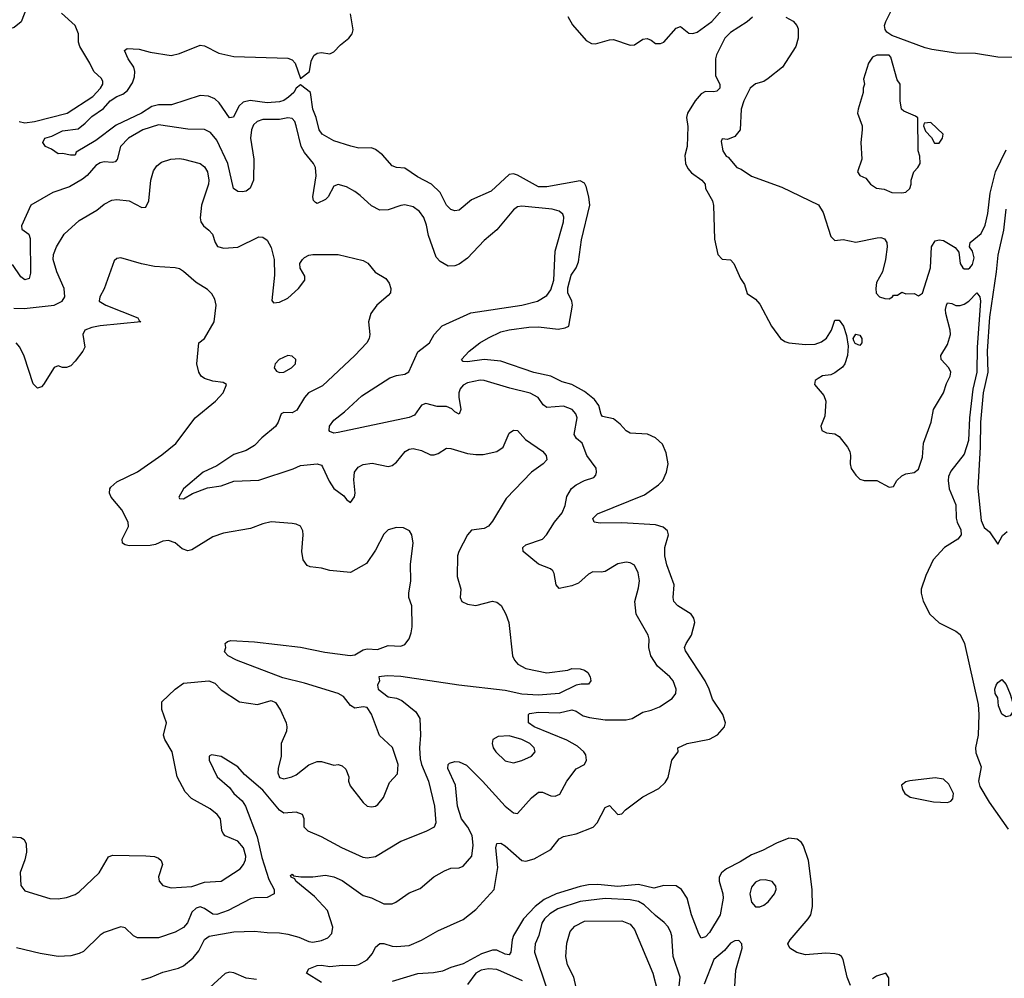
# Model space of a CAD drawing. Header units: inches. Extents: x 1694797 to 1849917, y 907313 to 1017959.
# Tile 562 of 656: x 1804845 to 1809562, y 932065 to 936658. Entities that reach past the tile are written whole.
import ezdxf

# ---------------------------------------------------------------- set-up
doc = ezdxf.new("R2010")
doc.units = ezdxf.units.IN
doc.header["$MEASUREMENT"] = 0
doc.layers.add('B8903', color=7, linetype='Continuous')

msp = doc.modelspace()

# ---------------------------------------------------------------- linework, layer by layer
at = {"layer": 'B8903', "color": 5}
for points, elevation in [([(1804883.6, 936730), (1804851.5, 936648.5), (1804818.9, 936621.1), (1804730, 936596), (1804598, 936530), (1804570, 936511), (1804512.5, 936487.5), (1804430, 936462.8), (1804390, 936457.3), (1804350, 936460.7), (1804290, 936473.4), (1804250, 936485.5), (1804230, 936496.4), (1804143.6, 936563.6), (1804090, 936576.5), (1804044.7, 936570), (1804037.6, 936590), (1804068.4, 936631.6), (1804070.1, 936650), (1804060.1, 936670)], 760), ([(1809610, 936476.8), (1809530, 936479.1), (1809424.2, 936495.8), (1809330, 936498.4), (1809214.8, 936514.8), (1809182.7, 936522.7), (1809023, 936583), (1808999.2, 936599.2), (1808991.5, 936611.5), (1808988.2, 936630), (1808993.6, 936650), (1809033.6, 936730)], 760), ([(1804842, 936170), (1804870, 936164.2), (1804916, 936170), (1805072.2, 936210), (1805195.4, 936290), (1805232.8, 936330), (1805243.8, 936350), (1805242.9, 936362.9), (1805236.5, 936376.5), (1805200.5, 936410), (1805181.7, 936450), (1805132.9, 936530), (1805127.4, 936550), (1805127.4, 936590), (1805110.5, 936630.5), (1805045.4, 936690)], 740), ([(1806290, 932045.2), (1806219, 932090), (1806229.3, 932110), (1806270, 932127.2), (1806290, 932128.9), (1806330, 932122), (1806390, 932128), (1806450, 932127.4), (1806470, 932132), (1806510, 932153.2), (1806535.1, 932184.9), (1806550, 932214.9), (1806570, 932231.3), (1806590, 932232.4), (1806630, 932219.5), (1806650, 932218), (1806710, 932223.2), (1806770, 932248.4), (1806847.4, 932292.6), (1806970, 932346.4), (1807030, 932395.1), (1807118.6, 932490), (1807135.8, 932595.8), (1807125.9, 932690), (1807130, 932710.5), (1807150, 932712.6), (1807170, 932699.3), (1807250, 932629.3), (1807270, 932626.2), (1807310, 932637.7), (1807390, 932683.2), (1807430, 932733), (1807450, 932745.4), (1807510, 932757.4), (1807591.5, 932790), (1807610.6, 932809.4), (1807650, 932884), (1807670, 932893), (1807710, 932850.7), (1807730, 932854), (1807747, 932873), (1807830, 932935.3), (1807905.9, 932974.1), (1807937.1, 933002.9), (1807952.1, 933027.9), (1807969.6, 933110.4), (1807999.3, 933150), (1807997.2, 933170), (1808042, 933190), (1808150, 933210.3), (1808187.7, 933232.3), (1808220.5, 933270), (1808226.3, 933290), (1808213.6, 933330), (1808163, 933403), (1808147.3, 933450), (1808127.9, 933490), (1808033.7, 933633.7), (1808029.1, 933650), (1808036.8, 933670), (1808062.5, 933710), (1808079.1, 933770), (1808075, 933790), (1808061.2, 933810), (1807997.7, 933850), (1807979.3, 933870), (1807975.3, 933890), (1807979.4, 933950), (1807945.6, 934045.6), (1807935.1, 934090), (1807935.3, 934130), (1807953.1, 934190), (1807948, 934210), (1807927.2, 934227.2), (1807890, 934238), (1807730, 934248.1), (1807625.5, 934245.5), (1807597.2, 934250), (1807590, 934268), (1807613.3, 934290), (1807837.8, 934382.2), (1807904.6, 934430), (1807925.2, 934450), (1807943.2, 934490), (1807950.7, 934530.7), (1807942.2, 934582.2), (1807924.2, 934624.2), (1807890, 934655.1), (1807851.9, 934671.9), (1807770, 934676.4), (1807750, 934687.8), (1807721, 934721), (1807690, 934746.4), (1807637.6, 934757.6), (1807630, 934767), (1807619.9, 934810), (1807599.2, 934839.2), (1807550, 934877.5), (1807490.4, 934910.4), (1807442.9, 934922.9), (1807389.5, 934949.5), (1807308.3, 934968.3), (1807150, 935022.6), (1807070, 935029.4), (1806990, 935018.3), (1806970, 935020.9), (1806960.9, 935030), (1806997.6, 935070), (1807049.7, 935110), (1807090, 935134.6), (1807150, 935162.2), (1807190, 935172.9), (1807284.3, 935184.3), (1807330, 935186.4), (1807424.1, 935175.9), (1807458.2, 935181.8), (1807475.1, 935190), (1807492.5, 935290), (1807489.8, 935310), (1807471.3, 935350), (1807470, 935373.4), (1807486.1, 935433.9), (1807510.3, 935469.7), (1807521.8, 935498.2), (1807536.9, 935603.1), (1807575.6, 935770), (1807571.3, 935810), (1807558.3, 935858.3), (1807550, 935875.8), (1807530, 935886.6), (1807370, 935856.9), (1807330, 935857.6), (1807230, 935913.3), (1807210, 935919.6), (1807190, 935917.1), (1807103.6, 935836.4), (1807010, 935794.4), (1806950, 935746.4), (1806930, 935742.4), (1806910, 935748.7), (1806890, 935769.7), (1806858.4, 935830), (1806818.3, 935870), (1806750, 935905.1), (1806690, 935946.5), (1806650, 935950.8), (1806630, 935958), (1806582.9, 936010), (1806550, 936035.6), (1806530, 936043.9), (1806470, 936043), (1806431.5, 936051.5), (1806350, 936078), (1806293.6, 936110), (1806279.3, 936130), (1806265, 936190), (1806249.9, 936229.9), (1806237.6, 936310), (1806190, 936346.6), (1806170, 936329.8), (1806157.9, 936310), (1806133.4, 936286.6), (1806110, 936270.8), (1806090, 936264.1), (1806030, 936260.1), (1805949.6, 936270.4), (1805916.1, 936263.9), (1805895.4, 936244.6), (1805869.2, 936190.8), (1805850, 936187.7), (1805800.5, 936260.5), (1805779.3, 936279.3), (1805750, 936292.3), (1805710, 936295.3), (1805572.4, 936250), (1805510, 936250.5), (1805478.1, 936241.9), (1805428, 936210), (1805306.7, 936153.3), (1805210, 936078.7), (1805116.2, 936023.8), (1805110, 936009.6), (1805089, 936009), (1805050, 936017.2), (1805030, 936015.3), (1804997.5, 936037.5), (1804968, 936050), (1804955.3, 936070), (1804966, 936090), (1804999.6, 936100.4), (1805050, 936125.7), (1805124.5, 936135.5), (1805158.3, 936161.7), (1805190, 936194), (1805246.8, 936233.2), (1805278, 936270), (1805309.8, 936290), (1805338.8, 936301.2), (1805360.8, 936319.2), (1805384.8, 936355.2), (1805395, 936385), (1805396.7, 936410), (1805391, 936431), (1805364.6, 936470), (1805347.8, 936510), (1805360.3, 936519.7), (1805417.3, 936517.3), (1805470, 936502), (1805570, 936487.1), (1805610, 936496.8), (1805710, 936535.8), (1805730, 936532.7), (1805798.3, 936498.3), (1805870, 936482), (1806130, 936474.7), (1806150, 936465.5), (1806163.9, 936450), (1806190, 936376), (1806233.8, 936410), (1806240.6, 936459.4), (1806253.3, 936486.7), (1806270, 936497.8), (1806290, 936500.5), (1806330, 936495.4), (1806350, 936504.1), (1806381.4, 936538.6), (1806421.2, 936570), (1806437.3, 936590), (1806441.8, 936610), (1806430, 936686)], 720), ([(1807470, 936674.2), (1807493.7, 936633.7), (1807558.1, 936558.1), (1807584.1, 936544.1), (1807602.8, 936542.8), (1807670, 936561.7), (1807690, 936563.2), (1807770, 936536.3), (1807790, 936538.2), (1807830, 936564.2), (1807850, 936567.9), (1807870, 936559.6), (1807890, 936543.6), (1807915.4, 936544.6), (1807930, 936550.3), (1807990, 936617.4), (1808010, 936626), (1808050, 936594.4), (1808070, 936592.9), (1808090, 936598), (1808160.2, 936650), (1808210, 936706)], 720), ([(1808355.3, 936670), (1808330, 936648.3), (1808250, 936597), (1808222.7, 936570), (1808183.1, 936490), (1808177.7, 936470), (1808177.6, 936390), (1808198.4, 936350), (1808198.4, 936330), (1808184, 936316), (1808170, 936311.9), (1808130, 936314.2), (1808110, 936302.7), (1808080.1, 936270), (1808043.7, 936210), (1808039.8, 936190), (1808046.2, 936146.2), (1808042.3, 936050), (1808032, 936008), (1808034.4, 935970), (1808045.3, 935945.3), (1808063.8, 935923.8), (1808113.4, 935890), (1808128.5, 935870), (1808130.4, 935850), (1808164, 935790), (1808168.4, 935768.4), (1808173.7, 935606.3), (1808190, 935533.4), (1808210, 935511.5), (1808250, 935507.9), (1808265.2, 935490), (1808297.8, 935417.8), (1808317.6, 935390), (1808330, 935346.8), (1808370, 935319.3), (1808390, 935295.5), (1808446.4, 935190), (1808489.2, 935130), (1808510, 935116.2), (1808530, 935109.5), (1808610, 935101.6), (1808655.6, 935104.4), (1808685.3, 935114.7), (1808710, 935132.7), (1808733.3, 935170), (1808750, 935218), (1808770, 935218.8), (1808790.6, 935190), (1808805.7, 935145.7), (1808814, 935094), (1808810.3, 935050), (1808797.8, 935010), (1808786.4, 934993.6), (1808750, 934965.6), (1808730, 934956.9), (1808690, 934951.1), (1808670, 934939.6), (1808656.3, 934930), (1808653, 934910), (1808697.6, 934857.6), (1808707.1, 934830), (1808702, 934758), (1808683, 934710), (1808687.3, 934690), (1808710, 934678), (1808750, 934673.4), (1808770, 934661.5), (1808810.8, 934610.8), (1808821.5, 934590), (1808824.8, 934570), (1808823, 934530), (1808827.8, 934507.8), (1808850, 934475.5), (1808870, 934457.3), (1808890, 934450.7), (1808950.5, 934450.5), (1809010, 934418), (1809020.4, 934419.6), (1809030, 934422), (1809046, 934450), (1809070, 934473.4), (1809090, 934483), (1809130, 934488.4), (1809150, 934505.3), (1809170, 934562.8), (1809174.8, 934630), (1809211.9, 934730), (1809223, 934790), (1809270.3, 934869.7), (1809285.1, 934914.9), (1809303, 934950), (1809305.7, 934970), (1809295.9, 934990), (1809258.9, 935030), (1809258.2, 935050), (1809290, 935102), (1809304.4, 935150), (1809303, 935170), (1809281.1, 935250), (1809279.4, 935270), (1809284.8, 935290), (1809290, 935301.6), (1809310, 935299), (1809330, 935289.4), (1809350, 935288.9), (1809370, 935295.4), (1809390.9, 935309.1), (1809430, 935350.2), (1809444.5, 935330), (1809446.8, 935310), (1809431, 935090), (1809429.7, 934970), (1809411.6, 934888.4), (1809395.4, 934750), (1809390, 934642), (1809370, 934576.3), (1809305.3, 934494.7), (1809294, 934470), (1809291.9, 934450), (1809297.1, 934410), (1809330, 934334), (1809330.2, 934270.2), (1809335.2, 934250), (1809353.8, 934213.8), (1809354.2, 934190), (1809339.7, 934170), (1809275.3, 934130), (1809221.3, 934070), (1809185.3, 933994.7), (1809163.5, 933930), (1809163.5, 933910), (1809172.6, 933872.6), (1809204.7, 933810), (1809250, 933768.6), (1809328.8, 933728.8), (1809350, 933712.8), (1809371.1, 933670), (1809436.5, 933376.5), (1809439.9, 933330), (1809436.9, 933230), (1809422.9, 933170), (1809425.4, 933145.4), (1809450, 933078), (1809437.7, 933010), (1809444.5, 932984.5), (1809488.8, 932908.8), (1809580.3, 932780.3)], 720), ([(1808515.5, 936670), (1808550.8, 936650.8), (1808568.4, 936630), (1808573.7, 936613.7), (1808574, 936570), (1808562.8, 936530), (1808498.7, 936430), (1808430, 936375.7), (1808410, 936362.8), (1808369.5, 936350.5), (1808344.7, 936330), (1808313.1, 936270), (1808300.3, 936230), (1808295.5, 936130), (1808270, 936099), (1808235.3, 936084.7), (1808210, 936088), (1808205.8, 936074.2), (1808213.4, 936030), (1808230, 936003.8), (1808239.2, 935999.2), (1808280.7, 935950), (1808301.3, 935941.3), (1808350, 935908.6), (1808495.9, 935855.9), (1808671, 935771), (1808694.4, 935734.4), (1808730, 935619.5), (1808750, 935600.3), (1808790, 935605.4), (1808850, 935592.8), (1808952.8, 935612.8), (1808970, 935614), (1808987.6, 935607.6), (1808998.7, 935590), (1809001.1, 935570), (1808993, 935510), (1808978, 935450), (1808950, 935399.3), (1808945.5, 935370), (1808948.5, 935348.5), (1808964.2, 935330), (1808990, 935321.7), (1809010, 935321.6), (1809025.2, 935330), (1809030, 935338), (1809050, 935338), (1809070, 935352), (1809090, 935344.7), (1809130, 935346), (1809150, 935334.8), (1809170, 935347.3), (1809208.5, 935470), (1809213.6, 935570), (1809230, 935598.5), (1809250, 935604.2), (1809270, 935600.2), (1809326.4, 935566.4), (1809343.7, 935543.7), (1809350.3, 935490), (1809363.1, 935470), (1809370, 935464.7), (1809390, 935465.2), (1809396, 935470), (1809410, 935486), (1809416.9, 935516.9), (1809410, 935549.3), (1809395.1, 935570), (1809398, 935590), (1809450, 935633.1), (1809470, 935673.1), (1809483, 935730), (1809493.3, 935826.7), (1809519.5, 935930), (1809570, 936034)], 740), ([(1805430, 932057.4), (1805470, 932069.1), (1805530, 932094.8), (1805606.2, 932113.8), (1805630, 932124.8), (1805676.4, 932163.6), (1805702.5, 932197.5), (1805730, 932251.1), (1805752.5, 932267.5), (1805870, 932288.4), (1805970, 932290.9), (1806030, 932284.1), (1806090, 932283.5), (1806130, 932276.8), (1806181.7, 932261.7), (1806230, 932241), (1806250, 932237.7), (1806290, 932246.2), (1806320.7, 932259.3), (1806340, 932280), (1806344.4, 932310), (1806319.2, 932390), (1806256.8, 932456.8), (1806167.2, 932530), (1806162.4, 932542.4), (1806145.1, 932550), (1806142, 932558), (1806150, 932564.7), (1806156.3, 932556.3), (1806191.9, 932551.9), (1806248.9, 932551.1), (1806310, 932559.7), (1806350, 932550.9), (1806390, 932534.3), (1806490, 932462.3), (1806530, 932450.2), (1806590, 932422.6), (1806630, 932421.3), (1806647.3, 932430), (1806710, 932475.3), (1806764, 932496), (1806828.9, 932551.1), (1806879.3, 932580.7), (1806910, 932592.6), (1806950, 932594.9), (1806970, 932602.4), (1807011.1, 932650), (1807017.2, 932702.8), (1807012.4, 932750), (1806991.1, 932790), (1806961.7, 932830), (1806943, 932890), (1806932.1, 932990), (1806896.5, 933070), (1806898, 933090), (1806904, 933096), (1806930, 933103.5), (1806950, 933102.5), (1806985.8, 933085.8), (1807062.7, 933010), (1807170, 932890.2), (1807210, 932858), (1807230, 932854.4), (1807296, 932930), (1807330, 932957.3), (1807350, 932956.9), (1807390, 932939.6), (1807410, 932937.4), (1807432.9, 932947.1), (1807466, 933010), (1807510, 933068.4), (1807550, 933089.2), (1807560.3, 933110), (1807556.3, 933136.3), (1807547.4, 933150), (1807517.1, 933177.1), (1807466.1, 933206.1), (1807309.7, 933270), (1807282.7, 933290), (1807282.7, 933330), (1807286.6, 933333.4), (1807330, 933341), (1807430, 933337.2), (1807490, 933351.2), (1807510, 933345.1), (1807543.5, 933323.5), (1807574.7, 933314.7), (1807650, 933303.6), (1807750, 933303.1), (1807778.3, 933310), (1807830, 933339.7), (1807870.5, 933349.5), (1807910, 933366.2), (1807970, 933405.3), (1807987.4, 933430), (1807989.8, 933450), (1807975.6, 933490), (1807958.9, 933510), (1807900.4, 933560.4), (1807867.9, 933610), (1807859.3, 933650), (1807860.4, 933690), (1807855.8, 933710), (1807797.4, 933810), (1807791.8, 933870), (1807810, 933936), (1807814.4, 933970), (1807807.7, 934007.7), (1807790, 934044.5), (1807770, 934055.6), (1807750, 934058.7), (1807710, 934051.3), (1807650, 934015.1), (1807630, 934011.5), (1807590, 934013.3), (1807570, 934001.6), (1807521.1, 933958.9), (1807490, 933946.2), (1807430, 933932.3), (1807414.5, 933950), (1807405.4, 934005.4), (1807398.3, 934018.3), (1807387.7, 934027.7), (1807330, 934049.7), (1807256.9, 934110), (1807255.6, 934130), (1807270, 934142), (1807350, 934168.6), (1807368.7, 934190), (1807407, 934250), (1807444.2, 934295.8), (1807457.9, 934330), (1807466.6, 934373.4), (1807488.3, 934411.7), (1807511, 934430), (1807550, 934450.2), (1807594.5, 934465.5), (1807604.2, 934475.8), (1807608.3, 934490), (1807605.7, 934510), (1807561.8, 934570), (1807538.8, 934630), (1807511.6, 934651.6), (1807501.6, 934670), (1807515, 934750), (1807509.8, 934770), (1807490.9, 934790), (1807450, 934806.2), (1807370, 934800.2), (1807352.7, 934812.7), (1807328.3, 934848.3), (1807290, 934869.1), (1807192.7, 934892.7), (1807070, 934929.8), (1807050, 934930.5), (1806990, 934919.1), (1806970, 934907.7), (1806955.4, 934890), (1806948.9, 934870), (1806948.9, 934850), (1806957.8, 934790), (1806950, 934768.8), (1806930, 934778.9), (1806914.4, 934794.4), (1806890, 934804.3), (1806845.2, 934805.2), (1806790, 934819.4), (1806770, 934810.9), (1806737, 934763), (1806710, 934751.5), (1806370, 934679.8), (1806350, 934676.9), (1806330, 934684.5), (1806326.9, 934690), (1806329, 934710), (1806350, 934739.2), (1806400.6, 934779.4), (1806483.2, 934856.8), (1806617.6, 934942.4), (1806650, 934954.2), (1806690, 934959.1), (1806709.4, 934970.6), (1806752.7, 935067.3), (1806808.3, 935110), (1806829.9, 935150.1), (1806869.3, 935190.7), (1807006.1, 935253.9), (1807251.1, 935291.1), (1807326, 935310), (1807370, 935336.9), (1807390, 935363.6), (1807403.5, 935410), (1807410.5, 935549.5), (1807450.6, 935690), (1807451.6, 935711.6), (1807446.3, 935726.3), (1807430, 935740.5), (1807395.3, 935750), (1807250, 935765.6), (1807230, 935761), (1807210, 935748), (1807130, 935651.3), (1807070, 935599.7), (1806990, 935515.6), (1806950, 935486.9), (1806930, 935478.3), (1806897.8, 935477.8), (1806858.9, 935498.9), (1806840, 935520), (1806803.5, 935623.5), (1806793.4, 935673.4), (1806780.3, 935710), (1806759.9, 935739.9), (1806730, 935761.7), (1806690, 935771.1), (1806670, 935768.3), (1806610, 935746.9), (1806570, 935745.1), (1806530, 935765.7), (1806476.3, 935816.3), (1806450, 935834.3), (1806410, 935857.4), (1806370, 935868), (1806350, 935860.5), (1806322.6, 935810), (1806310, 935797.4), (1806270, 935778), (1806261.6, 935781.6), (1806251.8, 935791.8), (1806249.8, 935809.8), (1806265.9, 935910), (1806261.6, 935950), (1806252, 935970), (1806210, 936022), (1806193.9, 936050), (1806169.9, 936150), (1806162.4, 936170), (1806150, 936185.3), (1806130, 936188.4), (1806090, 936179.9), (1806010, 936180.6), (1805983.2, 936170), (1805965.8, 936154.2), (1805955.1, 936130), (1805951.1, 936090), (1805967, 935990), (1805964.3, 935890), (1805949.1, 935850.9), (1805930, 935836.2), (1805910, 935832.9), (1805890, 935834.4), (1805869.9, 935849.9), (1805841.9, 935970), (1805790, 936080.9), (1805758.4, 936118.4), (1805730, 936131.6), (1805650, 936133.2), (1805510, 936155), (1805435.3, 936130), (1805366.6, 936090), (1805328.5, 936050), (1805311.9, 935988.1), (1805302.6, 935977.4), (1805290, 935973.3), (1805250, 935976.7), (1805230, 935973), (1805210, 935960.2), (1805168.4, 935911.6), (1805146.2, 935893.8), (1805082.9, 935857.1), (1805003.1, 935830), (1804898, 935770), (1804852.9, 935670), (1804855.3, 935655.3), (1804888, 935630), (1804895.5, 935610), (1804896.4, 935443.6), (1804890, 935418), (1804870, 935412), (1804850, 935426), (1804810, 935485.8)], 740), ([(1804816.7, 935276.7), (1804865.8, 935274.2), (1805009.7, 935290.3), (1805048.3, 935310), (1805060.9, 935330), (1805057.7, 935370), (1805022.7, 935450), (1805005.8, 935510), (1805007.3, 935532.7), (1805020.7, 935570), (1805057.4, 935630), (1805130, 935696.1), (1805213.8, 935746.2), (1805250, 935774.2), (1805286.7, 935793.3), (1805310, 935797), (1805369.2, 935790), (1805430, 935758.7), (1805450, 935759.5), (1805464, 935790), (1805473.8, 935890), (1805486.5, 935933.5), (1805501.7, 935958.3), (1805524.6, 935975.4), (1805569.4, 935990.6), (1805610, 935993.3), (1805630.2, 935989.8), (1805710, 935968.9), (1805730, 935954), (1805743.9, 935930), (1805751.1, 935890), (1805749.2, 935870), (1805716.1, 935770), (1805710, 935708.7), (1805713.3, 935690), (1805725.1, 935670), (1805751.3, 935650), (1805768.4, 935630), (1805781, 935590), (1805792, 935572), (1805823, 935563), (1805890, 935569.1), (1805990, 935617.6), (1806010, 935616.2), (1806030, 935602.7), (1806050, 935566), (1806064, 935510), (1806065.2, 935434.8), (1806052.5, 935312.5), (1806061.6, 935301.6), (1806090, 935304.2), (1806130, 935324.2), (1806180.5, 935370), (1806210.6, 935410), (1806210.6, 935430), (1806188.3, 935468.3), (1806187.6, 935490), (1806199, 935510), (1806210, 935519.3), (1806230, 935529.7), (1806250, 935532.6), (1806370, 935533.7), (1806490, 935504.7), (1806512.3, 935492.3), (1806548.1, 935448.1), (1806598.3, 935418.3), (1806615.6, 935395.6), (1806622.9, 935370), (1806620.7, 935350), (1806610, 935336.3), (1806555.8, 935290), (1806526.9, 935250), (1806516.3, 935210), (1806522.4, 935150), (1806518.9, 935130), (1806508, 935110), (1806449.7, 935050), (1806295.3, 934904.7), (1806228.4, 934870), (1806210, 934848.8), (1806173, 934787), (1806150, 934774.7), (1806110, 934776), (1806098, 934770), (1806083.2, 934730), (1806070.4, 934709.6), (1806004.6, 934655.4), (1805970, 934618.6), (1805930, 934594.2), (1805870, 934575.3), (1805790, 934521.4), (1805724.4, 934490), (1805629.7, 934410), (1805607.6, 934370), (1805610, 934364), (1805630, 934363), (1805672, 934388), (1805744.2, 934415.8), (1805810, 934425.6), (1805870, 934446.9), (1805990, 934451.7), (1806154.4, 934505.6), (1806190, 934522.2), (1806270, 934529.8), (1806290, 934523.5), (1806295.8, 934515.8), (1806326.8, 934446.8), (1806350, 934412.8), (1806397.5, 934377.5), (1806410, 934359.5), (1806430, 934345.6), (1806448.2, 934371.8), (1806451.5, 934390), (1806445.9, 934454.1), (1806448.2, 934490), (1806465.9, 934514.1), (1806490, 934526.9), (1806533, 934533), (1806610, 934516.9), (1806630, 934522.4), (1806650, 934537.6), (1806691.3, 934588.7), (1806710, 934600.5), (1806730, 934604.4), (1806770, 934593.5), (1806812.7, 934572.7), (1806830, 934572.6), (1806850, 934580.4), (1806890, 934604.7), (1806910, 934604), (1806990, 934579.7), (1807030, 934574.5), (1807064.5, 934575.5), (1807130, 934589.7), (1807160.4, 934610), (1807190, 934677.2), (1807210, 934692.3), (1807230, 934689.3), (1807267.2, 934647.2), (1807350, 934591.5), (1807367, 934570), (1807369.4, 934550), (1807352.3, 934530), (1807297, 934490), (1807175.9, 934364.1), (1807110, 934255.8), (1807090, 934232), (1807070, 934221.1), (1807010, 934212), (1806990, 934190.6), (1806948.7, 934110), (1806942.7, 934090), (1806940.3, 933990), (1806958.2, 933930), (1806955.4, 933890), (1806963.6, 933870), (1806990, 933857.7), (1807030, 933852.2), (1807110, 933872.1), (1807130, 933868), (1807150.8, 933850.8), (1807173.3, 933810), (1807187.6, 933770), (1807205.7, 933610), (1807215.1, 933590), (1807232, 933570), (1807270, 933549.8), (1807370, 933529.6), (1807470, 933542), (1807490, 933549.5), (1807530, 933547.6), (1807550, 933542), (1807566, 933530), (1807578.4, 933510), (1807580.9, 933490), (1807570, 933474.8), (1807535.3, 933475.3), (1807510, 933470.3), (1807430, 933430.2), (1807330, 933422.1), (1807250, 933425.9), (1807170, 933444.8), (1806949.3, 933469.3), (1806670, 933512), (1806605.5, 933514.5), (1806566, 933510), (1806569.3, 933490), (1806559.3, 933470), (1806562, 933450), (1806610, 933413.3), (1806650, 933407.1), (1806675.8, 933395.8), (1806742.2, 933342.2), (1806762.5, 933310), (1806764.3, 933230), (1806759.6, 933170), (1806763.6, 933116.4), (1806769, 933090), (1806803.6, 933010), (1806832.3, 932890), (1806839.2, 932810), (1806831.2, 932790), (1806794, 932770), (1806670, 932720.1), (1806550, 932647.7), (1806510, 932640.7), (1806490, 932643.8), (1806388.8, 932690), (1806290, 932743.5), (1806227.3, 932770), (1806207, 932790), (1806207.8, 932830), (1806200.4, 932850), (1806170, 932861), (1806110, 932855.8), (1806090, 932871), (1806010, 932966.1), (1805922.1, 933042.1), (1805890, 933079.2), (1805810, 933128.4), (1805764.4, 933135.6), (1805752.3, 933130), (1805752.4, 933110), (1805791.1, 933030), (1805850, 932979.2), (1805870.8, 932950), (1805910, 932915.3), (1805926.6, 932890), (1805983, 932743), (1806004.6, 932644.6), (1806038.7, 932538.7), (1806064.5, 932490), (1806064.2, 932470), (1806030, 932453.2), (1805971.1, 932451.1), (1805950, 932446.2), (1805844, 932390), (1805790, 932371.3), (1805770, 932373.2), (1805730, 932400.5), (1805710, 932407.5), (1805690, 932401.6), (1805670, 932382.6), (1805648.8, 932331.2), (1805630, 932308.1), (1805590, 932286), (1805510, 932258.6), (1805410, 932259.3), (1805390, 932268.4), (1805350, 932306.7), (1805330, 932312.4), (1805250, 932284.9), (1805230, 932271.7), (1805150, 932194.3), (1805130, 932183.6), (1805090, 932173.4), (1805030, 932170.2), (1804943.4, 932183.4), (1804830, 932211.7)], 760), ([(1809568.6, 935750), (1809558.5, 935650), (1809531.2, 935530), (1809523.2, 935450), (1809490, 935232.3), (1809480.2, 935070), (1809482.6, 934970), (1809460.5, 934870), (1809447.8, 934730), (1809446.2, 934610), (1809434.4, 934414.4), (1809450, 934258), (1809465.8, 934225.8), (1809490, 934204), (1809530, 934144.7), (1809553.6, 934186.4), (1809574.6, 934205.4)], 740), ([(1804810, 932743), (1804850, 932740.5), (1804866.8, 932730), (1804875.3, 932710), (1804877.6, 932670), (1804870, 932632.7), (1804847.1, 932572.9), (1804850.3, 932510), (1804870, 932483.7), (1804990, 932447.2), (1805030, 932445.7), (1805070, 932451.8), (1805110, 932467.2), (1805130, 932480.3), (1805226.3, 932570), (1805270, 932647.7), (1805290, 932655.8), (1805450, 932652.7), (1805490, 932648.4), (1805510, 932640.5), (1805522, 932630), (1805528.5, 932610), (1805509.2, 932550.8), (1805513.7, 932530), (1805530.2, 932510.2), (1805570, 932498.5), (1805670, 932504.8), (1805730, 932525.8), (1805809.9, 932530.1), (1805900.4, 932590), (1805917.2, 932610), (1805926.6, 932633.4), (1805929, 932650), (1805917.7, 932690), (1805890, 932721.7), (1805830, 932748.3), (1805819.6, 932759.6), (1805812.7, 932772.7), (1805806.3, 932830), (1805791.7, 932850), (1805757.7, 932877.7), (1805667.3, 932927.3), (1805638.2, 932958.2), (1805598.6, 933030), (1805576, 933150), (1805540.9, 933210), (1805534.2, 933230), (1805548.1, 933290), (1805526.2, 933353.8), (1805525.6, 933390), (1805589, 933451), (1805630, 933479), (1805751.3, 933490), (1805779.7, 933479.7), (1805810, 933448), (1805898, 933390), (1805983.6, 933376.4), (1806050, 933395.8), (1806070, 933386.4), (1806094.9, 933350), (1806121.3, 933290), (1806124.9, 933270), (1806123.1, 933250), (1806097.6, 933190), (1806097, 933130), (1806082.8, 933070), (1806082.3, 933050), (1806090, 933027.6), (1806110, 933020.3), (1806149.2, 933030), (1806170, 933039.5), (1806230, 933087.9), (1806270, 933104.6), (1806290, 933104.2), (1806350, 933087), (1806370.2, 933090.2), (1806390, 933083.7), (1806407.1, 933067.1), (1806420.9, 933030), (1806420.3, 933010), (1806427.4, 932987.4), (1806490, 932907.3), (1806510, 932890.6), (1806530, 932886.4), (1806550, 932890.7), (1806561.2, 932898.8), (1806588.1, 932931.9), (1806616.4, 933003.6), (1806654.4, 933045.6), (1806657.8, 933090), (1806630.5, 933170.5), (1806569.1, 933229.1), (1806530, 933331.6), (1806510, 933362.2), (1806490, 933366), (1806450, 933360.2), (1806430, 933372.7), (1806395.6, 933415.6), (1806370.6, 933430.6), (1806210, 933479), (1806105.1, 933505.1), (1805884.2, 933590), (1805843.6, 933610), (1805826, 933630), (1805832.7, 933650), (1805829.3, 933670), (1805840.8, 933679.2), (1805856.6, 933683.4), (1805970, 933677.5), (1806190, 933651.4), (1806307.2, 933627.2), (1806427.6, 933612.4), (1806450, 933615.5), (1806490, 933638.7), (1806510, 933643.9), (1806559.5, 933640.5), (1806610, 933660.4), (1806670, 933657.3), (1806690, 933664.7), (1806710, 933692), (1806720.2, 933719.8), (1806724.5, 933750), (1806723.9, 933850), (1806709.7, 933890), (1806708.4, 933910), (1806718.5, 933970), (1806717.6, 934050), (1806729.6, 934150), (1806722.9, 934190), (1806712.3, 934210), (1806684.1, 934224.1), (1806650, 934225.1), (1806610, 934214.5), (1806590, 934192.7), (1806550, 934116), (1806506.8, 934053.2), (1806430, 934009.7), (1806330, 934018.7), (1806290, 934029.7), (1806236.1, 934036.1), (1806222.7, 934042.7), (1806203.5, 934070), (1806195.8, 934110), (1806203.6, 934190), (1806201.6, 934210), (1806190, 934232), (1806170, 934241.6), (1806150, 934244.7), (1806050, 934251.8), (1806010, 934243.5), (1805950, 934220.9), (1805821.4, 934198.6), (1805770, 934180.5), (1805670, 934118.5), (1805650, 934113.7), (1805622.7, 934122.7), (1805590, 934152.4), (1805557.3, 934162.7), (1805530, 934160.5), (1805496.1, 934143.9), (1805470, 934139.7), (1805370, 934137.5), (1805350, 934141.8), (1805337.4, 934150), (1805335.3, 934170), (1805366.2, 934230), (1805364.7, 934250), (1805333.6, 934310), (1805282.8, 934370), (1805275.6, 934390), (1805276.3, 934410), (1805281.6, 934418.4), (1805310, 934444.6), (1805410, 934492), (1805526.3, 934573.7), (1805592.4, 934627.6), (1805686, 934750), (1805782.7, 934830), (1805819, 934870), (1805834.6, 934905.4), (1805835.3, 934910), (1805820.2, 934920.2), (1805770, 934926), (1805730, 934939.3), (1805714, 934950), (1805702.7, 934970), (1805694, 935010), (1805703.7, 935110), (1805730, 935130.7), (1805776, 935210), (1805786.9, 935290), (1805779.5, 935319.5), (1805764.8, 935344.8), (1805744.8, 935364.8), (1805690, 935398.5), (1805630, 935451.1), (1805610, 935464), (1805590, 935469.7), (1805490, 935475.3), (1805428.1, 935488.1), (1805330, 935518), (1805310, 935514), (1805296.8, 935503.2), (1805250, 935369.3), (1805229, 935330), (1805226.3, 935310), (1805257.1, 935290), (1805410.4, 935230), (1805416.7, 935216.7), (1805426, 935210), (1805230, 935190.9), (1805190, 935182.8), (1805156.9, 935170), (1805147.8, 935150), (1805157.1, 935090), (1805147.1, 935070), (1805110, 935022.6), (1805090, 935000.4), (1805070, 934991.1), (1805050, 934991.2), (1805030, 934999.7), (1805010, 934991.8), (1804959.3, 934910), (1804950, 934899.5), (1804930, 934892.3), (1804910, 934914), (1804865.7, 935045.7), (1804845.5, 935090), (1804827.7, 935110)], 780), ([(1808825, 932030), (1808809.1, 932070), (1808790, 932156), (1808781.6, 932170), (1808770, 932177.7), (1808750, 932182.2), (1808706.1, 932186.1), (1808610, 932177.5), (1808568.2, 932188.2), (1808534.3, 932210), (1808525.4, 932230), (1808535.1, 932250), (1808621.5, 932350), (1808634.5, 932370), (1808642.6, 932410), (1808641.8, 932490), (1808623.4, 932630), (1808599.3, 932699.3), (1808590, 932716.2), (1808570, 932732.6), (1808530, 932736), (1808470, 932713.3), (1808402.6, 932677.4), (1808350, 932656.3), (1808297, 932623), (1808230.1, 932590), (1808206.1, 932570), (1808196.4, 932550), (1808196.2, 932530), (1808213, 932470), (1808214.1, 932450), (1808200.8, 932370), (1808150, 932285.1), (1808130, 932263.5), (1808110, 932257.6), (1808098.2, 932278.2), (1808063.4, 932370), (1808042.9, 932450), (1808015.4, 932490), (1807990, 932508.4), (1807930, 932510.7), (1807882.4, 932497.6), (1807810, 932514), (1807710, 932504.4), (1807614.9, 932514.9), (1807570, 932512.7), (1807530, 932505.5), (1807414.3, 932470), (1807357.9, 932442.1), (1807313.7, 932410), (1807258.8, 932350), (1807210.7, 932270), (1807204.2, 932250), (1807197.6, 932190), (1807190, 932177.2), (1807170, 932181.4), (1807130, 932200.2), (1807110, 932200.2), (1807057.5, 932182.5), (1806970, 932134.6), (1806910, 932117.4), (1806870, 932099.9), (1806827.9, 932092.1), (1806750, 932087.1), (1806629.9, 932049.9)], 720), ([(1807996.4, 931956.4), (1808008.5, 932070), (1807974.6, 932170), (1807968.6, 932268.6), (1807961.8, 932290), (1807950, 932313.7), (1807932.9, 932332.9), (1807890, 932365.5), (1807836.5, 932416.5), (1807810, 932432.5), (1807770, 932441.7), (1807650, 932447.6), (1807530, 932433.8), (1807422.1, 932397.9), (1807385.1, 932374.9), (1807359.5, 932350), (1807346.1, 932330), (1807331.6, 932270), (1807314.8, 932230), (1807310.7, 932190), (1807372.1, 932010)], 740), ([(1807553.8, 931830), (1807498.9, 932070), (1807469.2, 932130), (1807460.6, 932170), (1807466.1, 932233.9), (1807482.7, 932290), (1807504.6, 932315.4), (1807550, 932339.8), (1807730, 932340.7), (1807770, 932325.1), (1807790, 932299.7), (1807877.5, 932090), (1807899.2, 932010)], 760), ([(1808270, 932026), (1808275, 932105), (1808306.6, 932210), (1808303.6, 932230), (1808290, 932247), (1808270, 932245.1), (1808250, 932233.5), (1808221.1, 932198.9), (1808170, 932155.2), (1808123.3, 932036.7)], 740), ([(1805978.9, 932058.9), (1805930, 932065.3), (1805870, 932091.7), (1805850, 932094.4), (1805830, 932088.6), (1805720.9, 931990)], 740), ([(1807253.1, 932053.1), (1807150, 932100.1), (1807130, 932106.7), (1807090, 932110.4), (1807056.1, 932103.9), (1807030.2, 932090), (1806990, 932035.2)], 740), ([(1809007.9, 931970), (1809007.7, 932067.7), (1808994, 932090), (1808950, 932075.4), (1808930, 932062.9)], 720)]:
    msp.add_lwpolyline(points, dxfattribs=dict(at, elevation=elevation))
for points, elevation in [([(1808951.6, 936488.4), (1808930, 936478), (1808911.3, 936450), (1808886.4, 936373.6), (1808891.3, 936350), (1808884.7, 936330), (1808884.7, 936310), (1808861, 936230), (1808858, 936210), (1808881, 936150), (1808881, 936130), (1808874, 936070), (1808878.8, 935990), (1808858, 935930), (1808870, 935912), (1808898.8, 935898.8), (1808921, 935870), (1808950, 935851), (1808985.8, 935845.8), (1809022, 935830), (1809070, 935828.4), (1809090, 935831.3), (1809108.7, 935850), (1809115.3, 935870), (1809115.3, 935890), (1809128.7, 935930), (1809148, 935950), (1809158, 935970), (1809156.4, 936003.6), (1809148.7, 936030), (1809147.3, 936187.3), (1809136.4, 936196.4), (1809080.2, 936220.2), (1809068.7, 936230), (1809062, 936270), (1809062, 936350), (1809049, 936370), (1809018, 936478), (1809010, 936488)], 760), ([(1809210, 936166), (1809178, 936162), (1809174, 936150), (1809184.7, 936124.7), (1809213.4, 936093.4), (1809226.8, 936066.8), (1809250, 936066), (1809265.2, 936090), (1809269, 936110)], 760), ([(1808870, 935097.2), (1808847, 935107), (1808840.2, 935120.2), (1808837.2, 935130), (1808850, 935151.3), (1808870, 935146.8), (1808879.3, 935130), (1808879.1, 935110)], 720), ([(1806130, 935048.6), (1806087.4, 935030), (1806068.9, 935010), (1806063.6, 934990), (1806074.5, 934974.5), (1806090, 934968.1), (1806110, 934970.2), (1806147.2, 934990), (1806166.2, 935010), (1806168, 935030), (1806150, 935046.6)], 780), ([(1809570, 933317.6), (1809550, 933331.1), (1809534.5, 933370), (1809529.8, 933409.8), (1809518.5, 933430), (1809516, 933450), (1809523.2, 933470), (1809530, 933482.6), (1809550, 933496.4), (1809570, 933472.4), (1809590, 933427), (1809606.4, 933373.6), (1809606.7, 933350), (1809590, 933323.5)], 720), ([(1807190, 933226.4), (1807136.4, 933223.6), (1807111.8, 933210), (1807108.2, 933190), (1807112.9, 933170), (1807126, 933150), (1807170, 933106.9), (1807210, 933097.6), (1807250, 933108.3), (1807296.3, 933130), (1807314.6, 933150), (1807309.8, 933170), (1807288.6, 933190), (1807249.7, 933210)], 760), ([(1809230, 933025.1), (1809108.3, 933011.7), (1809090, 933007.3), (1809068.6, 932990), (1809073.2, 932970), (1809084.6, 932950), (1809110, 932933.1), (1809222, 932910), (1809290, 932908.2), (1809305.5, 932914.5), (1809315.5, 932924.5), (1809318.3, 932950), (1809296, 932996), (1809270, 933020.1)], 720), ([(1808416.6, 932536.6), (1808390, 932535.6), (1808370, 932526.6), (1808350, 932502), (1808342.4, 932470), (1808350, 932430.8), (1808370, 932408), (1808390, 932408.4), (1808410, 932415.8), (1808430, 932432.2), (1808460.4, 932470), (1808468.2, 932490), (1808466.6, 932506.6), (1808449.7, 932529.7)], 740)]:
    msp.add_lwpolyline(points, close=True, dxfattribs=dict(at, elevation=elevation))

doc.saveas('drawing.dxf')
